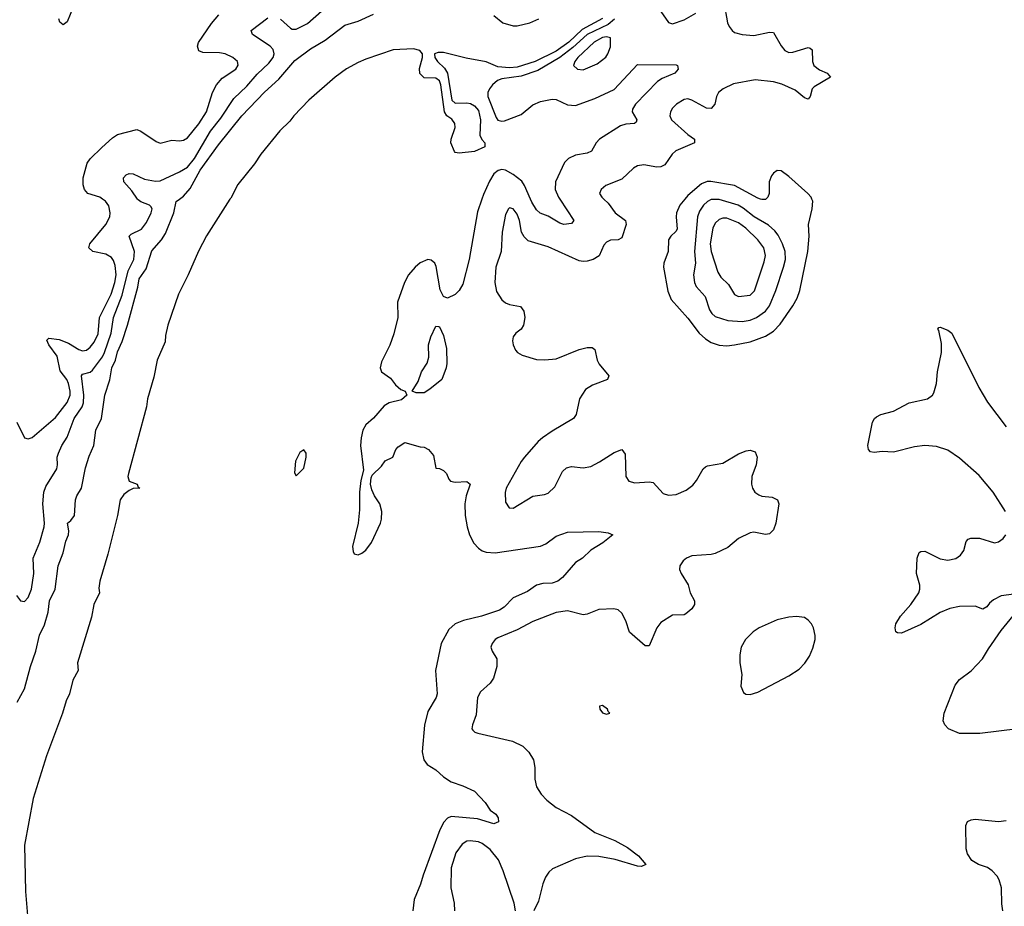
# Model space of a CAD drawing. Header units: inches. Extents: x 1771504 to 1971212, y 471788 to 643615.
# Tile 516 of 587: x 1883406 to 1888480, y 626354 to 630926. Entities that reach past the tile are written whole.
import ezdxf

# ---------------------------------------------------------------- set-up
doc = ezdxf.new("R2010")
doc.units = ezdxf.units.IN
doc.header["$MEASUREMENT"] = 0
doc.layers.add('B8682', color=7, linetype='Continuous')
doc.layers.add('B8683', color=7, linetype='Continuous')

msp = doc.modelspace()

# ---------------------------------------------------------------- linework, layer by layer
at = {"layer": 'B8682', "color": 5}
for points, elevation in [([(1883390, 627956), (1883410, 627929), (1883430, 627926), (1883450, 627946), (1883466.8, 627990), (1883479, 628070), (1883476.2, 628150), (1883510, 628231.6), (1883531.5, 628310), (1883534.3, 628330), (1883524.5, 628430), (1883530.4, 628490), (1883541.4, 628518.6), (1883597.6, 628610), (1883601.6, 628630), (1883599.1, 628670), (1883605.5, 628690), (1883623.6, 628730), (1883650, 628772.3), (1883687.1, 628870), (1883728, 628930), (1883735.5, 628950), (1883737.1, 628990), (1883723.8, 629090), (1883730, 629098.2), (1883770, 629108.7), (1883780.9, 629119.1), (1883832.5, 629187.5), (1883843.6, 629210), (1883877.7, 629310), (1883888.9, 629390), (1883933.9, 629506.1), (1883964.8, 629630), (1883994.1, 629690), (1883997.3, 629730), (1883969.7, 629810), (1883980.5, 629819.5), (1884034.5, 629845.5), (1884060.3, 629879.7), (1884083.9, 629930), (1884087.9, 629950), (1884081.8, 629961.8), (1884074.3, 629970), (1884030, 629985.7), (1884016.4, 629996.4), (1884013.9, 630000)], 260), ([(1883391.8, 628850), (1883430, 628770.5), (1883450, 628764.4), (1883470, 628772), (1883590, 628874), (1883650, 628952.3), (1883665.8, 628990), (1883666.4, 629010), (1883658, 629050), (1883648.4, 629070), (1883614.8, 629114.8), (1883598.3, 629190), (1883555.8, 629250), (1883546.6, 629273.4), (1883556, 629284), (1883610, 629276.5), (1883657.6, 629257.6), (1883710, 629224.7), (1883730, 629218), (1883750, 629222.2), (1883770, 629236.9), (1883790, 629262.2), (1883810, 629306.5), (1883817.7, 629390), (1883877.7, 629510), (1883896.8, 629570), (1883903.8, 629610), (1883898.2, 629658.2), (1883890, 629683.5), (1883878.8, 629698.8), (1883850, 629716.3), (1883782.7, 629730), (1883762.6, 629750), (1883767.7, 629770), (1883850.6, 629870), (1883869.7, 629909.7), (1883872.7, 629930), (1883865.6, 629965.6), (1883848.2, 629990), (1883833.3, 630000)], 280), ([(1883393.5, 627406.5), (1883430, 627475.3), (1883462.1, 627590), (1883490, 627670.4), (1883507.4, 627752.6), (1883534.6, 627805.4), (1883552.1, 627870), (1883560.2, 627930), (1883588.5, 627990), (1883605.1, 628110), (1883630, 628176.4), (1883643.9, 628236.1), (1883657.1, 628270), (1883659.9, 628290), (1883651.6, 628330), (1883670, 628343.1), (1883687.7, 628370), (1883693.9, 628450), (1883701, 628470), (1883725.4, 628510), (1883745.4, 628614.6), (1883764.7, 628675.3), (1883788.3, 628730), (1883799, 628810), (1883827.5, 628870), (1883845.3, 628990), (1883871, 629069), (1883881.2, 629130), (1883899.7, 629170), (1883910, 629212.6), (1883934.2, 629265.8), (1883960.9, 629350), (1884014.2, 629545.8), (1884021.2, 629590), (1884058.4, 629641.6), (1884086.7, 629733.3), (1884136.4, 629790), (1884156.8, 629823.2), (1884200.5, 629930), (1884212.4, 629987.6), (1884229.3, 630000)], 240), ([(1884489.7, 630000), (1884369.4, 629810.6), (1884327.8, 629732.2), (1884274.5, 629610), (1884224.1, 629510), (1884168.7, 629351.3), (1884156.8, 629296.8), (1884155, 629265), (1884114.4, 629170), (1884097.4, 629082.6), (1884065.2, 628970), (1884059.3, 628930), (1883966.4, 628586.4), (1883963.6, 628570), (1883970, 628546.9), (1884011.7, 628530), (1884015.8, 628515.8), (1884026, 628510), (1883990, 628507.7), (1883970, 628498.6), (1883942.7, 628477.3), (1883924, 628450), (1883910.4, 628369.6), (1883860.1, 628170), (1883818.9, 628030), (1883814.1, 627994.1), (1883818, 627970), (1883787.5, 627910), (1883775.8, 627844.2), (1883704.5, 627610), (1883706.8, 627570), (1883679.8, 627520.2), (1883663.4, 627450), (1883646, 627414), (1883626.8, 627350), (1883544.9, 627130), (1883475.7, 626910), (1883431.5, 626670), (1883435.1, 626430), (1883446, 626306)], 240), ([(1885787.4, 630000), (1885765, 629935), (1885723.2, 629690), (1885690, 629562), (1885670, 629528.7), (1885650.6, 629509.4), (1885610, 629489.2), (1885590, 629499), (1885573.4, 629533.4), (1885552.8, 629652.8), (1885544.7, 629670), (1885526.2, 629686.2), (1885510, 629689.7), (1885470, 629671.6), (1885444.1, 629650), (1885409.4, 629610), (1885389.1, 629570.9), (1885352.8, 629470), (1885354.4, 629390), (1885334.3, 629305.7), (1885313, 629247), (1885270, 629161.2), (1885263.1, 629130), (1885270.7, 629110), (1885317.4, 629077.4), (1885343.1, 629043.1), (1885370, 629019.1), (1885392, 629010), (1885402, 628990), (1885374, 628966), (1885310, 628949.6), (1885285.1, 628934.9), (1885230, 628871.6), (1885190, 628836.2), (1885174.6, 628810), (1885165.5, 628770), (1885163.2, 628730), (1885177.3, 628602.7), (1885164.4, 628550), (1885157.1, 628490), (1885158, 628398), (1885150.3, 628329.7), (1885122, 628210), (1885124, 628184), (1885130, 628172), (1885150, 628166.8), (1885170, 628174.8), (1885190, 628190.7), (1885218.7, 628230), (1885264.7, 628330), (1885271.1, 628350), (1885272.6, 628390), (1885262.4, 628430), (1885235.1, 628470), (1885221.5, 628501.5), (1885213.2, 628530), (1885216.5, 628563.5), (1885222.7, 628577.3), (1885270, 628622.8), (1885289.6, 628650.4), (1885329, 628670), (1885344, 628710), (1885356.6, 628723.4), (1885390, 628746), (1885470, 628722.8), (1885490, 628721), (1885512, 628710), (1885538, 628678), (1885550, 628614), (1885570, 628612), (1885590, 628602), (1885605.4, 628585.4), (1885616.9, 628556.9), (1885626.4, 628546.4), (1885650, 628541), (1885710, 628544), (1885726.8, 628530), (1885706.4, 628470), (1885699.5, 628430), (1885702, 628370), (1885711.6, 628311.5), (1885724.9, 628270), (1885747.1, 628227.1), (1885770, 628200.4), (1885790, 628187), (1885810, 628179.5), (1885856, 628176), (1886090, 628210.3), (1886117, 628223), (1886170, 628262.4), (1886230, 628282.4), (1886390, 628287.3), (1886439.1, 628279.1), (1886462, 628270), (1886411.7, 628228.3), (1886349.2, 628190.8), (1886306, 628150), (1886270, 628126.6), (1886203.7, 628050), (1886178.7, 628030), (1886150, 628019.8), (1886102.1, 628017.9), (1886070.2, 628009.8), (1886022.5, 627977.5), (1885950, 627945.1), (1885903.4, 627896.6), (1885879.4, 627880.6), (1885786, 627850), (1885692.7, 627827.3), (1885650.4, 627810), (1885618.2, 627781.8), (1885577.6, 627710), (1885548.8, 627570), (1885558, 627450), (1885552.7, 627430), (1885510, 627359), (1885492.5, 627287.5), (1885480.9, 627150), (1885488.2, 627110), (1885505.5, 627085.5), (1885550, 627058), (1885590, 627022.4), (1885630, 626995.5), (1885690, 626975.3), (1885750, 626948), (1885805.5, 626890), (1885830.3, 626850.3), (1885859.3, 626830), (1885872.2, 626810), (1885872.7, 626790), (1885850, 626778.9), (1885765.3, 626805.3), (1885630, 626817.7), (1885611.3, 626808.7), (1885592.1, 626787.9), (1885571.7, 626748.3), (1885484.8, 626515.2), (1885472.3, 626467.7), (1885439.1, 626390), (1885432.8, 626330)], 260), ([(1886417.1, 630000), (1886438.9, 629978.9), (1886474.9, 629930), (1886528.9, 629890), (1886531.6, 629870), (1886510, 629801.7), (1886490, 629790.7), (1886450, 629789), (1886430, 629779.3), (1886416.5, 629763.5), (1886391.5, 629708.5), (1886361.3, 629690), (1886330, 629680.2), (1886310, 629678.4), (1886290, 629682.7), (1886130, 629754), (1886026.3, 629786.3), (1886005.3, 629805.3), (1885992.8, 629830), (1885982.5, 629890), (1885970, 629922.9), (1885950, 629951.2), (1885930, 629955.6), (1885924.4, 629950), (1885910, 629921.2), (1885892.3, 629830), (1885887.6, 629730), (1885859.1, 629650), (1885854.3, 629570), (1885863.6, 629523.6), (1885890, 629480.8), (1885910, 629465.2), (1885930, 629456.9), (1885986.3, 629446.3), (1886003.6, 629423.6), (1886008.9, 629390), (1886002, 629350), (1885990.2, 629329.8), (1885963, 629310), (1885948.5, 629290), (1885945.3, 629270), (1885948.5, 629250), (1885961.7, 629221.7), (1885970.7, 629210), (1885995.1, 629195.1), (1886070, 629174), (1886111.7, 629171.7), (1886170, 629177.3), (1886290, 629225.5), (1886330, 629235.3), (1886355.8, 629235.8), (1886370, 629224.7), (1886382, 629170), (1886392.2, 629150), (1886443, 629090), (1886434.8, 629070), (1886358.8, 629041.2), (1886321.8, 629018.2), (1886290.2, 628970), (1886273.7, 628890), (1886260.4, 628870), (1886150, 628804.7), (1886101.1, 628770), (1886078.3, 628750), (1886007.6, 628670), (1885990, 628647.6), (1885912.3, 628510), (1885907.5, 628487.5), (1885910, 628438), (1885927.9, 628407.9), (1885950, 628407.4), (1886050, 628469), (1886110, 628476.9), (1886130, 628484.6), (1886163.7, 628516.3), (1886203.9, 628596.1), (1886224.2, 628615.8), (1886250, 628622.4), (1886310, 628614.7), (1886350, 628621.8), (1886394.9, 628645.1), (1886470, 628694.2), (1886510, 628710.3), (1886525.8, 628685.9), (1886530.2, 628570.2), (1886545.5, 628545.5), (1886576.9, 628536.9), (1886650, 628542.3), (1886670, 628538.7), (1886722.7, 628482.7), (1886750, 628473.8), (1886790, 628476.8), (1886840.2, 628499.8), (1886874.5, 628525.5), (1886894.5, 628550), (1886928.2, 628610), (1886940.7, 628619.3), (1886950, 628624.6), (1887030, 628638.5), (1887110, 628687.4), (1887150, 628703.1), (1887170, 628706), (1887196.7, 628696.7), (1887206.4, 628670), (1887201.7, 628630), (1887179.5, 628570), (1887177.6, 628530), (1887183.1, 628510), (1887194.9, 628490), (1887215.1, 628475.1), (1887230, 628468.9), (1887283.4, 628463.4), (1887310.8, 628450), (1887318, 628430), (1887302.3, 628330), (1887290, 628296), (1887270, 628274.5), (1887250, 628271.6), (1887190, 628284), (1887170, 628279.7), (1887110.2, 628249.8), (1887055.2, 628204.8), (1886990, 628173.3), (1886970, 628167.8), (1886870, 628160.6), (1886843.1, 628150), (1886824.6, 628135.4), (1886808.2, 628110), (1886807.1, 628090), (1886814.6, 628070), (1886851.6, 628011.5), (1886861.7, 627970), (1886883.7, 627930), (1886883.1, 627910), (1886870, 627887.3), (1886838.7, 627861.3), (1886830, 627856.9), (1886770, 627855.1), (1886710, 627817.6), (1886690.2, 627789.8), (1886650, 627698), (1886630, 627697), (1886548, 627768), (1886530, 627825.2), (1886510, 627866), (1886490, 627883.6), (1886468.2, 627888.2), (1886390, 627883.9), (1886330, 627859.8), (1886310, 627857.7), (1886230, 627876.8), (1886171.3, 627868.7), (1886050, 627822.3), (1885970, 627779.9), (1885870, 627738.7), (1885855.8, 627730), (1885840.3, 627710), (1885834, 627690), (1885840.4, 627670), (1885864.2, 627630), (1885864.2, 627590), (1885847.9, 627530), (1885830, 627505.4), (1885780.5, 627459.5), (1885765.5, 627430), (1885758.6, 627341.4), (1885738.9, 627290), (1885736.4, 627270), (1885741.5, 627261.5), (1885751.7, 627251.7), (1885766.2, 627246.2), (1885945, 627205), (1885999, 627179), (1886030, 627148.2), (1886053.1, 627110), (1886061.5, 627070), (1886061.3, 627010), (1886070.2, 626970), (1886092.9, 626932.9), (1886122, 626902), (1886170, 626863.5), (1886250, 626822.8), (1886370, 626735.4), (1886473.4, 626693.4), (1886538, 626658), (1886595.1, 626615.1), (1886632.7, 626570), (1886610, 626559.6), (1886590, 626561.7), (1886474.8, 626594.8), (1886390, 626610.9), (1886330, 626612.5), (1886270, 626598.6), (1886152.2, 626547.8), (1886132.9, 626530), (1886116.3, 626503.7), (1886102.8, 626470), (1886079.5, 626380.5), (1886054.9, 626330)], 280), ([(1886189.3, 630000), (1886262, 629890), (1886250, 629875.6), (1886210.1, 629869.9), (1886190, 629876.2), (1886130, 629912.9), (1886087.9, 629927.9), (1886070, 629944.8), (1886045.6, 629985.6), (1886039.2, 630000)], 260), ([(1886833.4, 630000), (1886808.2, 629970), (1886791.1, 629930), (1886788.6, 629910), (1886793.6, 629846.4), (1886787, 629833), (1886761.8, 629810), (1886750.1, 629789.9), (1886748.4, 629730), (1886726.4, 629670), (1886724.6, 629650), (1886745.5, 629525.5), (1886763.3, 629483.2), (1886850, 629387.2), (1886907.7, 629310), (1886939.5, 629279.5), (1886970, 629260.4), (1887010, 629247.1), (1887050, 629243.7), (1887090, 629249.3), (1887170, 629263.9), (1887250, 629293.1), (1887290, 629318.9), (1887324.6, 629355.4), (1887390.6, 629450), (1887412.2, 629490), (1887426.2, 629530), (1887467.9, 629730), (1887474.3, 629810), (1887471.6, 629870), (1887490.8, 629950), (1887492.9, 629990), (1887489, 630000)], 320), ([(1887250.7, 630000), (1887250, 629999.3), (1887230, 629997.9), (1887224.1, 630000)], 320), ([(1888486.8, 628390), (1888423, 628490), (1888350, 628574.9), (1888250, 628665.4), (1888190, 628706), (1888130, 628724.9), (1888070, 628730.6), (1888016.9, 628723.1), (1887910, 628696.4), (1887850, 628698.7), (1887810, 628694.5), (1887790, 628697.2), (1887780.9, 628710), (1887776.2, 628730), (1887801.6, 628850), (1887811.3, 628868.7), (1887822, 628878), (1887844, 628890), (1887910, 628907), (1887990, 628950.3), (1888085.2, 628970), (1888109.6, 628990), (1888117.6, 629002.4), (1888131, 629049), (1888136.4, 629110), (1888156, 629210), (1888156.6, 629256.6), (1888142.5, 629322.5), (1888137.2, 629330), (1888142, 629338), (1888150, 629340.7), (1888190, 629325.5), (1888210.2, 629310.2), (1888348.6, 629028.6), (1888393.7, 628953.7), (1888490, 628827.2)], 280), ([(1888530, 627963.8), (1888464.8, 627955.2), (1888425, 627935), (1888403.2, 627916.8), (1888390, 627898), (1888370, 627886.6), (1888330, 627902.4), (1888250, 627900.8), (1888199.3, 627890), (1888150, 627868.2), (1888050, 627806.3), (1887950, 627763.1), (1887930, 627763.6), (1887920.9, 627770), (1887917.4, 627790), (1887921.5, 627810), (1887945.1, 627850), (1887999.3, 627910), (1888039, 627970), (1888045, 627990), (1888044.7, 628010), (1888028.1, 628070), (1888030.9, 628150), (1888041.8, 628178.2), (1888050, 628184.2), (1888070, 628184.9), (1888150, 628145.5), (1888190, 628138.2), (1888230, 628148.2), (1888254.5, 628165.5), (1888271.2, 628188.8), (1888284.5, 628235.5), (1888293.5, 628246.5), (1888307.4, 628252.6), (1888351.8, 628251.8), (1888430, 628228.9), (1888450, 628233.7), (1888475.1, 628250), (1888487.8, 628270)], 280), ([(1888550.5, 627269.5), (1888354.6, 627245.4), (1888250, 627245.1), (1888192.3, 627270), (1888173.6, 627290), (1888165.6, 627310), (1888169.6, 627350), (1888226.2, 627493.8), (1888250, 627524.2), (1888310, 627568.1), (1888368.5, 627630), (1888398, 627682), (1888463.3, 627776.7), (1888541.1, 627870)], 280), ([(1888472.9, 626330), (1888466.9, 626366.9), (1888465, 626450), (1888454.6, 626490), (1888442.9, 626510), (1888417.8, 626537.8), (1888394.2, 626554.2), (1888347.8, 626570), (1888312.8, 626590), (1888290, 626625.1), (1888284.4, 626650), (1888281.6, 626770), (1888290, 626790.7), (1888310, 626800.5), (1888330, 626803.1), (1888450, 626791.3), (1888490, 626796.5)], 280), ([(1885960.7, 626330), (1885955, 626370), (1885897.2, 626537.2), (1885872.9, 626592.9), (1885830, 626646.7), (1885790, 626677.7), (1885770, 626686.5), (1885727.7, 626692.3), (1885710, 626689.2), (1885685.9, 626674.1), (1885653.4, 626630), (1885630, 626553.2), (1885627.7, 626450), (1885644.6, 626370), (1885647.6, 626330)], 280)]:
    msp.add_lwpolyline(points, dxfattribs=dict(at, elevation=elevation))
for points, elevation in [([(1886970, 629998.9), (1886950, 629989), (1886930.1, 629969.9), (1886910, 629937.7), (1886899.8, 629910), (1886884, 629730), (1886888.4, 629670), (1886878.5, 629610), (1886883.2, 629570), (1886893, 629550), (1886937.9, 629497.9), (1886960.9, 629430), (1886973.8, 629410), (1886990, 629395.8), (1887054.9, 629374.9), (1887130, 629369.6), (1887170, 629376.4), (1887202.8, 629390), (1887250, 629423.5), (1887270.3, 629449.7), (1887303, 629530), (1887342.9, 629650), (1887352.4, 629690), (1887350.9, 629730), (1887337.5, 629770), (1887314.5, 629814.5), (1887297.3, 629837.3), (1887265.4, 629865.4), (1887190.6, 629910), (1887134.4, 629954.4), (1887109, 629969), (1887010, 629998.4)], 340), ([(1887030, 629902.9), (1887010, 629896.2), (1886990, 629875.7), (1886978.8, 629850), (1886965, 629770), (1886968.9, 629730), (1887004.3, 629624.3), (1887018.9, 629598.9), (1887059.5, 629559.5), (1887090, 629508.2), (1887110, 629497.7), (1887170, 629504.6), (1887192.1, 629527.9), (1887243, 629677), (1887249.3, 629710), (1887241.6, 629750), (1887210, 629789.9), (1887147.5, 629850), (1887110, 629878.2), (1887050, 629901.7)], 360), ([(1885450, 629002), (1885428, 629010), (1885459.3, 629060.7), (1885476.9, 629110), (1885505.7, 629154.3), (1885513.8, 629186.2), (1885513.3, 629250), (1885524.7, 629290), (1885550, 629344.7), (1885563.6, 629343.6), (1885570, 629342), (1885590, 629298), (1885606, 629230), (1885607.5, 629152.5), (1885604, 629130), (1885581, 629070), (1885519.8, 629020.2), (1885490, 629002)], 260), ([(1884870, 628708), (1884850, 628694), (1884826.8, 628650), (1884822, 628590), (1884830, 628574), (1884870, 628614), (1884882, 628670), (1884882, 628690)], 260), ([(1887410, 627849), (1887370, 627845.2), (1887310, 627830.5), (1887216.5, 627790), (1887185.6, 627770), (1887146, 627730), (1887124.4, 627690), (1887117.5, 627650), (1887117.6, 627610), (1887127.3, 627550), (1887123.1, 627490), (1887135.9, 627455.9), (1887148.1, 627448.1), (1887170, 627446.4), (1887210, 627458.7), (1887370, 627542.8), (1887422.9, 627577.1), (1887452.7, 627607.3), (1887475.8, 627644.2), (1887494.1, 627685.9), (1887504.8, 627730), (1887505.5, 627750), (1887497.4, 627790), (1887487.4, 627810), (1887469.7, 627830), (1887450, 627842.4)], 320), ([(1886410, 627388.7), (1886394, 627386), (1886396, 627370), (1886410, 627351.3), (1886430, 627344.9), (1886448, 627350), (1886439, 627359), (1886436, 627370)], 320)]:
    msp.add_lwpolyline(points, close=True, dxfattribs=dict(at, elevation=elevation))
at = {"layer": 'B8683', "color": 5}
for points, elevation in [([(1883682, 630990), (1883650, 630914), (1883630, 630899), (1883612.9, 630912.9), (1883608, 630930)], 280), ([(1887035.5, 631015.5), (1887054.2, 630910), (1887062, 630890), (1887077, 630870), (1887090, 630860.3), (1887130, 630850.2), (1887190, 630844.2), (1887270, 630862.2), (1887290, 630859.5), (1887330, 630791.4), (1887350, 630767.4), (1887370, 630757.3), (1887390, 630758.6), (1887470, 630782.6), (1887479.4, 630779.4), (1887490.3, 630770), (1887492.2, 630710), (1887499, 630690), (1887527.1, 630667.1), (1887567.3, 630650), (1887584, 630630), (1887500.4, 630579.6), (1887490.9, 630569.1), (1887479, 630530), (1887470, 630515.6), (1887450, 630523.1), (1887401.8, 630561.8), (1887333.4, 630593.4), (1887290, 630605.7), (1887196.4, 630616.4), (1887085.4, 630594.5), (1887031.4, 630570), (1887008, 630550), (1886996.9, 630530), (1886988.9, 630490), (1886970, 630467.9), (1886945.6, 630470), (1886870, 630511.5), (1886850, 630517), (1886830, 630514.3), (1886790.3, 630490), (1886770.2, 630470), (1886759.3, 630450), (1886756.5, 630430), (1886764.4, 630410), (1886850, 630333.8), (1886883.7, 630310), (1886884.4, 630290), (1886787.2, 630250), (1886768.2, 630231.8), (1886730, 630177.6), (1886710, 630166.2), (1886690, 630165), (1886623.2, 630176.8), (1886590, 630172.8), (1886570, 630159.7), (1886510, 630103.1), (1886426.8, 630070), (1886402, 630050), (1886394, 630030), (1886406.8, 630010), (1886417.1, 630000)], 280), ([(1883833.3, 630000), (1883818.4, 630010), (1883757.6, 630030), (1883739.8, 630050), (1883733.6, 630073.6), (1883733.6, 630110), (1883753.9, 630186.1), (1883770, 630208.9), (1883830, 630267.4), (1883883.7, 630316.3), (1883910, 630334.2), (1884010, 630359), (1884030, 630351.6), (1884110, 630297), (1884130, 630288.7), (1884190, 630303.7), (1884230, 630300.9), (1884250, 630304.6), (1884270, 630316.5), (1884330, 630388), (1884368.6, 630450), (1884400.4, 630550), (1884420.4, 630590), (1884450, 630623.6), (1884519.5, 630670), (1884531.4, 630691.4), (1884529.3, 630710), (1884505.2, 630730), (1884465.2, 630750), (1884435.7, 630755.7), (1884350, 630756.9), (1884330, 630765.1), (1884322.6, 630790), (1884327.7, 630807.7), (1884394.1, 630905.9), (1884432.2, 630950)], 280), ([(1884013.9, 630000), (1883984, 630044), (1883942.2, 630090), (1883940.5, 630110), (1883954.7, 630125.3), (1883970, 630132.3), (1883990, 630130.2), (1884050, 630103.2), (1884106.1, 630093.9), (1884130, 630094.7), (1884230, 630140.4), (1884270, 630165.2), (1884307.5, 630210), (1884390, 630350.6), (1884442.6, 630417.4), (1884510, 630518.6), (1884577, 630583), (1884630, 630645), (1884690, 630701), (1884711.9, 630730), (1884718, 630750), (1884712.6, 630772.6), (1884696.5, 630790), (1884605.1, 630850), (1884599.7, 630870), (1884685.2, 630934.8)], 260), ([(1884229.3, 630000), (1884250, 630015.3), (1884284.4, 630055.6), (1884336.5, 630150), (1884430, 630280.4), (1884550.9, 630430), (1884668.4, 630551.6), (1884741.5, 630618.5), (1884824.3, 630715.7), (1884905.3, 630774.7), (1884980.5, 630819.5), (1885081.9, 630898.1), (1885150, 630918.5), (1885230, 630954.9)], 240), ([(1886410, 630931.9), (1886305, 630874.9), (1886236.1, 630810), (1886170, 630763.4), (1886063, 630710), (1885970, 630680.8), (1885930, 630677.4), (1885870, 630682.9), (1885810, 630708), (1885707.7, 630727.7), (1885590, 630757.3), (1885562.8, 630757.2), (1885543.6, 630750), (1885545.4, 630730), (1885559.7, 630710), (1885595.7, 630675.7), (1885610.1, 630650.1), (1885633.2, 630510), (1885650, 630495), (1885710, 630497.7), (1885730, 630493.8), (1885750, 630482.2), (1885770, 630457.3), (1885780.5, 630410), (1885778.2, 630330), (1885787.6, 630307.6), (1885803.2, 630290), (1885803.6, 630270), (1885750, 630245.6), (1885670, 630236.7), (1885650, 630241.5), (1885646.3, 630246.3), (1885628.5, 630290), (1885629.3, 630310), (1885649.6, 630370), (1885649.1, 630390), (1885633.1, 630413.1), (1885607.5, 630430), (1885595, 630450), (1885576.5, 630590), (1885568.9, 630610), (1885550, 630624.9), (1885490, 630626.3), (1885467.5, 630647.5), (1885466.6, 630673.4), (1885482.4, 630730), (1885481.8, 630750), (1885467.6, 630767.6), (1885435.6, 630775.6), (1885330, 630769.9), (1885190, 630722.7), (1885150, 630705), (1885090, 630672.2), (1885031, 630630), (1884895.3, 630510), (1884819, 630430), (1884798.1, 630401.9), (1884746.7, 630353.3), (1884648.5, 630231.5), (1884616.7, 630183.3), (1884530, 630075.3), (1884493.7, 630006.3), (1884489.7, 630000)], 240), ([(1884750, 630928.1), (1884801.7, 630881.7), (1884810, 630877.1), (1884830, 630877.1), (1884890, 630905.5), (1884960.9, 630970)], 260), ([(1885850, 630946.7), (1885896.5, 630910), (1885950, 630894.6), (1885970, 630894), (1886034.7, 630910), (1886081.8, 630930)], 240), ([(1886710, 630968.4), (1886750, 630910.4), (1886770, 630903.7), (1886830, 630925.4), (1886890, 630959.7)], 280), ([(1886472, 630928), (1886439.1, 630900.9), (1886330, 630849.1), (1886256.8, 630783.2), (1886190, 630731), (1886075.5, 630664.5), (1885990, 630635.1), (1885890, 630620.2), (1885867.9, 630612.1), (1885841.9, 630590), (1885827.3, 630570), (1885818.4, 630550), (1885817.8, 630530), (1885861, 630421), (1885870, 630408.2), (1885890, 630401.9), (1885903.8, 630403.8), (1885990, 630437), (1886050, 630486.2), (1886090, 630503.7), (1886150, 630515.5), (1886170, 630513.7), (1886230, 630486.4), (1886270, 630483.2), (1886370, 630519), (1886470, 630566), (1886590, 630694.6), (1886790, 630692.7), (1886796, 630690), (1886799.1, 630670), (1886783, 630650), (1886717.8, 630622.2), (1886693.6, 630606.4), (1886579.1, 630490), (1886563.7, 630463.7), (1886563.2, 630450), (1886587, 630410), (1886582.8, 630397.2), (1886574.8, 630390), (1886530, 630386.4), (1886501.8, 630378.2), (1886394.6, 630310), (1886377.4, 630290), (1886352.5, 630247.5), (1886330, 630238.3), (1886270, 630226.4), (1886234.4, 630210), (1886213.7, 630190), (1886168.1, 630090), (1886165.2, 630050), (1886182.7, 630010), (1886189.3, 630000)], 260), ([(1886039.2, 630000), (1886008.2, 630070), (1885993.3, 630093.3), (1885950, 630127.5), (1885910, 630149.3), (1885890, 630153), (1885871.3, 630148.7), (1885850, 630130.8), (1885826.7, 630093.3), (1885795.8, 630024.2), (1885787.4, 630000)], 260), ([(1887489, 630000), (1887485.1, 630010), (1887468.5, 630030), (1887370, 630117.4), (1887330, 630145.6), (1887310, 630147.3), (1887290, 630135.1), (1887280.2, 630119.8), (1887268.3, 630090), (1887268.4, 630030), (1887261.8, 630010), (1887250.7, 630000)], 320), ([(1887224.1, 630000), (1887210, 630005.2), (1887090, 630070.5), (1886968.6, 630091.4), (1886948.7, 630091.3), (1886920.3, 630079.7), (1886850, 630019.9), (1886833.4, 630000)], 320)]:
    msp.add_lwpolyline(points, dxfattribs=dict(at, elevation=elevation))
at = {"layer": 'B8683', "color": 5, "elevation": 280}
msp.add_lwpolyline([(1886430, 630837.7), (1886410, 630833.4), (1886367.3, 630810), (1886282.8, 630730), (1886267.2, 630710), (1886260.5, 630690), (1886281, 630670), (1886310, 630667.6), (1886382, 630698), (1886426.7, 630733.3), (1886437.7, 630750), (1886450, 630786), (1886451.4, 630831.4)], close=True, dxfattribs=at)

doc.saveas('drawing.dxf')
